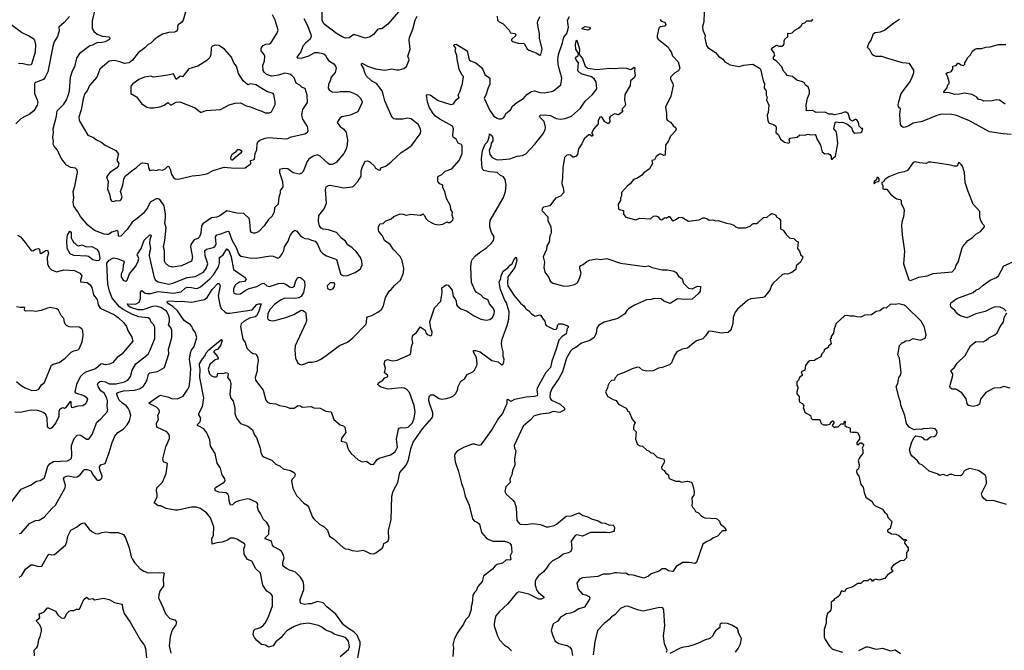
# Model space of a CAD drawing. Extents: x 2056909 to 2160450, y 827444 to 1016825.
# Tile 265 of 501: x 2111069 to 2121929, y 900315 to 907269. Entities that reach past the tile are written whole.
import ezdxf

# ---------------------------------------------------------------- set-up
doc = ezdxf.new("R2010")
doc.units = 0

msp = doc.modelspace()

# ---------------------------------------------------------------- linework, layer by layer
at = {"layer": '0CON10XD'}
for points in [[(2114205, 907281), (2114245, 907205), (2114282, 907105), (2114285, 907085), (2114272, 907055), (2114220, 907010), (2114194, 906976), (2114169, 906915), (2114127, 906855), (2114137, 906847), (2114177, 906843), (2114258, 906872), (2114324, 906906), (2114363, 906907), (2114425, 906894), (2114440, 906880), (2114461, 906841), (2114475, 906819), (2114535, 906782), (2114554, 906755), (2114559, 906735), (2114547, 906685), (2114504, 906636), (2114495, 906595), (2114474, 906555), (2114473, 906515), (2114484, 906494), (2114515, 906473), (2114575, 906470), (2114605, 906476), (2114704, 906476), (2114744, 906464), (2114795, 906436), (2114825, 906409), (2114842, 906375), (2114846, 906355), (2114798, 906252), (2114715, 906216), (2114622, 906198), (2114603, 906187), (2114581, 906155), (2114572, 906135), (2114577, 906125), (2114605, 906091), (2114645, 906062), (2114669, 906025), (2114685, 905945), (2114682, 905888), (2114670, 905840), (2114646, 905795), (2114559, 905695), (2114535, 905679), (2114515, 905674), (2114485, 905674), (2114473, 905683), (2114385, 905764), (2114355, 905777), (2114305, 905765), (2114259, 905731), (2114241, 905705), (2114196, 905595), (2114176, 905575), (2114155, 905566), (2114085, 905580), (2114025, 905626), (2113983, 905627), (2113935, 905618), (2113934, 905585), (2113969, 905485), (2113970, 905425), (2113942, 905385), (2113942, 905355), (2113928, 905312), (2113919, 905235), (2113878, 905195), (2113876, 905145), (2113850, 905100), (2113814, 905066), (2113765, 904994), (2113705, 904931), (2113664, 904916), (2113645, 904914), (2113625, 904922), (2113615, 904940), (2113608, 905045), (2113599, 905075), (2113542, 905132), (2113464, 905134), (2113355, 905162), (2113278, 905105), (2113245, 905090), (2113185, 905084), (2113091, 905019), (2113075, 904995), (2113069, 904915), (2113051, 904875), (2113035, 904856), (2113005, 904846), (2112987, 904833), (2112956, 904785), (2112954, 904765), (2112976, 904645), (2112966, 904605), (2112855, 904555), (2112755, 904541), (2112715, 904552), (2112678, 904585), (2112667, 904607), (2112665, 904725), (2112657, 904765), (2112671, 904835), (2112685, 904975), (2112670, 905025), (2112677, 905087), (2112679, 905125), (2112664, 905215), (2112615, 905286), (2112602, 905292), (2112575, 905292), (2112510, 905255), (2112480, 905195), (2112433, 905137), (2112366, 905075), (2112308, 905035), (2112255, 904954), (2112185, 904883), (2112165, 904878), (2112160, 904885), (2112156, 904935), (2112145, 904946), (2112085, 904926), (2112049, 904901), (2112025, 904899), (2112000, 904905), (2111895, 904946), (2111822, 905005), (2111739, 905099), (2111712, 905152), (2111665, 905212), (2111659, 905255), (2111666, 905305), (2111658, 905375), (2111676, 905435), (2111706, 905585), (2111703, 905615), (2111685, 905633), (2111635, 905638), (2111587, 905665), (2111535, 905732), (2111514, 905765), (2111485, 905830), (2111449, 905875), (2111440, 905895), (2111442, 905925), (2111434, 905975), (2111442, 906025), (2111439, 906065), (2111475, 906205), (2111482, 906265), (2111555, 906339), (2111584, 906385), (2111607, 906445), (2111617, 906485), (2111630, 906635), (2111648, 906695), (2111680, 906765), (2111699, 906845), (2111741, 906909), (2111844, 906986), (2111875, 906990), (2111925, 907017), (2111975, 907020), (2112015, 907030), (2112065, 907054), (2112069, 907065), (2112055, 907078), (2111985, 907084), (2111925, 907106), (2111898, 907128), (2111873, 907173), (2111871, 907255), (2111904, 907395)], [(2112900, 907365), (2112871, 907265), (2112855, 907237), (2112817, 907213), (2112808, 907195), (2112808, 907162), (2112797, 907143), (2112775, 907130), (2112715, 907126), (2112645, 907108), (2112588, 907075), (2112554, 907047), (2112515, 907009), (2112485, 906996), (2112450, 906960), (2112375, 906905), (2112315, 906823), (2112275, 906795), (2112225, 906786), (2112175, 906806), (2112115, 906820), (2112055, 906810), (2111955, 906724), (2111919, 906635), (2111838, 906542), (2111812, 906485), (2111786, 906455), (2111768, 906395), (2111748, 906275), (2111723, 906195), (2111727, 906157), (2111821, 905995), (2111885, 905971), (2111915, 905943), (2111965, 905923), (2112011, 905885), (2112130, 905825), (2112159, 905785), (2112140, 905715), (2112164, 905685), (2112156, 905655), (2112138, 905632), (2112064, 905585), (2112028, 905535), (2112044, 905484), (2112039, 905405), (2112063, 905335), (2112072, 905285), (2112085, 905268), (2112105, 905264), (2112135, 905274), (2112175, 905273), (2112188, 905285), (2112198, 905315), (2112181, 905375), (2112208, 905445), (2112219, 905509), (2112232, 905545), (2112325, 905618), (2112355, 905634), (2112405, 905684), (2112425, 905692), (2112483, 905683), (2112493, 905623), (2112505, 905607), (2112535, 905614), (2112583, 905607), (2112605, 905618), (2112645, 905611), (2112675, 905624), (2112705, 905654), (2112715, 905651), (2112728, 905622), (2112745, 905566), (2112765, 905527), (2112785, 905514), (2112805, 905512), (2112836, 905514), (2112972, 905548), (2113054, 905554), (2113135, 905568), (2113204, 905606), (2113326, 905644), (2113437, 905633), (2113555, 905634), (2113610, 905675), (2113617, 905685), (2113615, 905718), (2113646, 905724), (2113658, 905732), (2113666, 905794), (2113684, 905835), (2113690, 905900), (2113701, 905925), (2113719, 905941), (2113776, 905964), (2113815, 905971), (2114005, 905956), (2114025, 905959), (2114064, 905976), (2114215, 906011), (2114245, 906030), (2114252, 906048), (2114243, 906093), (2114193, 906173), (2114181, 906215), (2114192, 906278), (2114244, 906355), (2114239, 906435), (2114219, 906509), (2114185, 906523), (2114158, 906548), (2114120, 906570), (2114095, 906628), (2114072, 906655), (2114049, 906669), (2113995, 906680), (2113925, 906656), (2113845, 906645), (2113793, 906665), (2113765, 906690), (2113755, 906710), (2113751, 906765), (2113771, 906815), (2113774, 906865), (2113766, 906885), (2113732, 906925), (2113733, 906955), (2113756, 906985), (2113785, 906998), (2113826, 907004), (2113842, 907018), (2113906, 907115), (2113921, 907155), (2113887, 907265), (2113857, 907323)], [(2115247, 907355), (2115129, 907221), (2115065, 907167), (2115035, 907168), (2115015, 907161), (2114975, 907110), (2114935, 907079), (2114885, 907064), (2114755, 907106), (2114705, 907068), (2114663, 907067), (2114634, 907075), (2114565, 907117), (2114424, 907225), (2114404, 907265), (2114404, 907354)], [(2118620, 907355), (2118616, 907245), (2118600, 907195), (2118604, 907154), (2118629, 907095), (2118626, 907065), (2118646, 906986), (2118661, 906961), (2118745, 906908), (2118777, 906865), (2118825, 906833), (2118846, 906806), (2118905, 906772), (2119005, 906754), (2119055, 906769), (2119155, 906778), (2119230, 906735), (2119240, 906725), (2119275, 906580), (2119283, 906565), (2119282, 906515), (2119302, 906485), (2119303, 906437), (2119312, 906415), (2119308, 906385), (2119333, 906325), (2119326, 906244), (2119312, 906215), (2119322, 906155), (2119335, 906128), (2119384, 906114), (2119408, 906095), (2119413, 906075), (2119408, 906025), (2119438, 905998), (2119461, 905951), (2119505, 905918), (2119552, 905908), (2119562, 905918), (2119558, 905945), (2119568, 905962), (2119645, 905972), (2119675, 905998), (2119725, 905997), (2119765, 906008), (2119795, 906000), (2119842, 906002), (2119852, 905992), (2119860, 905955), (2119901, 905885), (2119921, 905811), (2119948, 905788), (2119985, 905792), (2120005, 905782), (2120020, 905765), (2120020, 905735), (2120025, 905730), (2120035, 905730), (2120040, 905745), (2120068, 905765), (2120094, 905905), (2120083, 906005), (2120073, 906035), (2120050, 906065), (2120064, 906136), (2120075, 906143), (2120115, 906137), (2120145, 906140), (2120192, 906122), (2120245, 906080), (2120253, 906045), (2120275, 906017), (2120346, 906024), (2120357, 906033), (2120368, 906068), (2120355, 906070), (2120328, 906095), (2120322, 906135), (2120303, 906163), (2120295, 906170), (2120285, 906168), (2120255, 906150), (2120228, 906165), (2120208, 906235), (2120185, 906250), (2120165, 906250), (2120125, 906233), (2120055, 906220), (2120035, 906228), (2119995, 906228), (2119955, 906250), (2119855, 906246), (2119815, 906267), (2119750, 906265), (2119742, 906275), (2119748, 906285), (2119742, 906325), (2119757, 906405), (2119782, 906455), (2119782, 906485), (2119765, 906530), (2119735, 906548), (2119725, 906568), (2119705, 906582), (2119642, 906602), (2119592, 906642), (2119532, 906655), (2119523, 906673), (2119495, 906700), (2119475, 906750), (2119419, 906809), (2119382, 906832), (2119383, 906857), (2119400, 906875), (2119390, 906905), (2119362, 906945), (2119364, 906956), (2119415, 906988), (2119445, 906978), (2119475, 906978), (2119493, 906987), (2119502, 907005), (2119502, 907035), (2119510, 907055), (2119540, 907085), (2119540, 907115), (2119545, 907120), (2119565, 907118), (2119590, 907125), (2119620, 907155), (2119660, 907175), (2119688, 907202), (2119704, 907226), (2119730, 907235), (2119752, 907258), (2119805, 907258), (2119817, 907273)], [(2110983, 901957), (2111085, 902092), (2111195, 902140), (2111255, 902179), (2111295, 902189), (2111344, 902216), (2111379, 902345), (2111405, 902375), (2111443, 902397), (2111595, 902405), (2111629, 902421), (2111640, 902435), (2111645, 902465), (2111640, 902575), (2111671, 902649), (2111705, 902686), (2111725, 902691), (2111745, 902686), (2111805, 902643), (2111825, 902644), (2111835, 902651), (2111867, 902695), (2111919, 902831), (2111965, 902867), (2112035, 902945), (2112041, 902965), (2112033, 903005), (2112038, 903065), (2112032, 903095), (2112000, 903150), (2111965, 903176), (2111939, 903215), (2111926, 903245), (2111934, 903265), (2111955, 903279), (2111975, 903283), (2112015, 903275), (2112055, 903255), (2112135, 903255), (2112226, 903275), (2112261, 903295), (2112291, 903335), (2112311, 903405), (2112351, 903475), (2112485, 903581), (2112505, 903616), (2112560, 903755), (2112558, 903875), (2112547, 903905), (2112519, 903935), (2112505, 903970), (2112485, 903980), (2112382, 903992), (2112315, 904017), (2112265, 904045), (2112212, 904072), (2112171, 904101), (2112090, 904200), (2112060, 904275), (2112042, 904352), (2112030, 904585), (2112055, 904619), (2112105, 904642), (2112145, 904637), (2112219, 904605), (2112223, 904595), (2112212, 904562), (2112206, 904505), (2112190, 904465), (2112189, 904435), (2112211, 904395), (2112235, 904385), (2112245, 904387), (2112255, 904397), (2112279, 904465), (2112345, 904548), (2112373, 904597), (2112383, 904635), (2112366, 904675), (2112369, 904685), (2112408, 904745), (2112444, 904836), (2112505, 904896), (2112514, 904896), (2112519, 904885), (2112504, 904846), (2112500, 904805), (2112511, 904745), (2112501, 904705), (2112499, 904665), (2112553, 904423), (2112569, 904395), (2112598, 904378), (2112715, 904354), (2112760, 904365), (2112915, 904426), (2113005, 904438), (2113095, 904485), (2113125, 904525), (2113145, 904575), (2113115, 904665), (2113110, 904725), (2113130, 904740), (2113205, 904757), (2113223, 904767), (2113235, 904795), (2113228, 904875), (2113245, 904895), (2113289, 904909), (2113365, 904937), (2113375, 904934), (2113410, 904840), (2113461, 904751), (2113478, 904695), (2113494, 904674), (2113513, 904663), (2113605, 904642), (2113675, 904640), (2113835, 904666), (2113865, 904661), (2113915, 904641), (2113939, 904651), (2113965, 904686), (2113984, 904725), (2113991, 904765), (2114032, 904825), (2114051, 904889), (2114085, 904934), (2114105, 904948), (2114125, 904938), (2114161, 904891), (2114190, 904870), (2114215, 904856), (2114255, 904853), (2114286, 904836), (2114328, 904825), (2114353, 904795), (2114386, 904715), (2114415, 904686), (2114452, 904665), (2114545, 904632), (2114563, 904625), (2114569, 904615), (2114607, 904465), (2114625, 904450), (2114645, 904444), (2114685, 904449), (2114770, 904480), (2114827, 904523), (2114846, 904565), (2114844, 904605), (2114830, 904645), (2114781, 904711), (2114737, 904755), (2114690, 904785), (2114663, 904825), (2114620, 904860), (2114563, 904923), (2114475, 904952), (2114415, 904959), (2114395, 904970), (2114376, 904995), (2114364, 905045), (2114370, 905110), (2114426, 905185), (2114453, 905245), (2114443, 905397), (2114449, 905425), (2114475, 905440), (2114495, 905443), (2114645, 905414), (2114735, 905426), (2114751, 905435), (2114800, 905485), (2114834, 905545), (2114836, 905604), (2114845, 905638), (2114872, 905695), (2114885, 905710), (2114905, 905712), (2114935, 905698), (2114984, 905654), (2114995, 905632), (2115025, 905612), (2115045, 905610), (2115054, 905636), (2115106, 905654), (2115165, 905700), (2115275, 905804), (2115359, 905855), (2115395, 905885), (2115488, 906012), (2115492, 906035), (2115489, 906065), (2115466, 906115), (2115386, 906176), (2115345, 906182), (2115295, 906171), (2115215, 906171), (2115195, 906176), (2115179, 906189), (2115097, 906375), (2115078, 906448), (2115069, 906485), (2115005, 906564), (2114949, 906595), (2114895, 906648), (2114878, 906675), (2114862, 906735), (2114835, 906780), (2114845, 906788), (2114906, 906755), (2114995, 906726), (2115095, 906712), (2115175, 906728), (2115225, 906716), (2115255, 906716), (2115305, 906731), (2115335, 906753), (2115364, 906825), (2115351, 906865), (2115376, 906945), (2115364, 907045), (2115368, 907072), (2115405, 907165), (2115433, 907265), (2115455, 907308)], [(2111620, 907305), (2111561, 907239), (2111502, 907188), (2111504, 907145), (2111486, 907085), (2111448, 907025), (2111434, 906975), (2111379, 906695), (2111351, 906635), (2111331, 906609)], [(2112057, 902497), (2112089, 902605), (2112119, 902675), (2112153, 902717), (2112212, 902755), (2112255, 902800), (2112279, 902845), (2112296, 902905), (2112282, 902955), (2112266, 902985), (2112245, 903012), (2112202, 903042), (2112168, 903075), (2112139, 903135), (2112140, 903150), (2112151, 903159), (2112215, 903176), (2112336, 903184), (2112391, 903199), (2112435, 903229), (2112455, 903258), (2112475, 903296), (2112491, 903359), (2112504, 903375), (2112589, 903391), (2112668, 903432), (2112714, 903586), (2112712, 903635), (2112721, 903671), (2112748, 903765), (2112746, 903845), (2112739, 903869), (2112710, 903905), (2112722, 903945), (2112721, 903975), (2112711, 904015), (2112688, 904055), (2112625, 904095), (2112575, 904109), (2112533, 904105), (2112429, 904071), (2112375, 904069), (2112296, 904095), (2112267, 904115), (2112260, 904135), (2112345, 904132), (2112387, 904155), (2112403, 904195), (2112401, 904265), (2112415, 904284), (2112455, 904255), (2112475, 904250), (2112515, 904251), (2112595, 904270), (2112765, 904254), (2112851, 904269), (2112895, 904308), (2112915, 904318), (2112965, 904317), (2113015, 904304), (2113035, 904307), (2113065, 904324), (2113165, 904411), (2113206, 904455), (2113262, 904545), (2113272, 904588), (2113273, 904645), (2113315, 904677), (2113355, 904744), (2113377, 904725), (2113402, 904655), (2113426, 904516), (2113556, 904425), (2113568, 904405), (2113548, 904382), (2113495, 904373), (2113451, 904345), (2113429, 904305), (2113426, 904276), (2113433, 904255), (2113463, 904243), (2113505, 904246), (2113557, 904283), (2113600, 904305), (2113685, 904325), (2113736, 904355), (2113763, 904363), (2113796, 904335), (2113825, 904327), (2113925, 904361), (2113974, 904364), (2114003, 904353), (2114045, 904322), (2114075, 904316), (2114095, 904326), (2114110, 904380), (2114130, 904420), (2114145, 904430), (2114165, 904426), (2114185, 904413), (2114212, 904385), (2114214, 904335), (2114200, 904260), (2114174, 904216), (2114149, 904201), (2114107, 904193), (2113995, 904198), (2113945, 904175), (2113885, 904132), (2113830, 904075), (2113808, 904025), (2113803, 903983), (2113807, 903967), (2113825, 903954), (2113855, 903949), (2113885, 903952), (2114005, 903985), (2114093, 904017), (2114175, 904066), (2114194, 904064), (2114212, 904052), (2114226, 904036), (2114227, 904023), (2114231, 903955), (2114224, 903925), (2114109, 903671), (2114104, 903625), (2114111, 903535), (2114135, 903488), (2114155, 903470), (2114174, 903464), (2114215, 903473), (2114255, 903493), (2114295, 903493), (2114345, 903504), (2114385, 903520), (2114435, 903554), (2114598, 903675), (2114686, 903714), (2114745, 903759), (2114883, 903905), (2114896, 903925), (2114899, 903981), (2114906, 903994), (2114952, 904008), (2115018, 904042), (2115060, 904075), (2115082, 904115), (2115104, 904205), (2115144, 904276), (2115165, 904293), (2115203, 904337), (2115268, 904395), (2115302, 904478), (2115306, 904525), (2115286, 904615), (2115267, 904657), (2115190, 904740), (2115155, 904791), (2115094, 904835), (2115071, 904885), (2115032, 904935), (2115027, 904947), (2115027, 904983), (2115043, 905017), (2115077, 905023), (2115109, 905051), (2115165, 905074), (2115195, 905099), (2115265, 905128), (2115295, 905126), (2115335, 905114), (2115385, 905126), (2115485, 905112), (2115495, 905112), (2115517, 905127), (2115532, 905115), (2115552, 905072), (2115575, 905050), (2115637, 905017), (2115685, 905006), (2115736, 905014), (2115785, 905040), (2115793, 905033), (2115815, 905032), (2115845, 905060), (2115850, 905075), (2115838, 905115), (2115842, 905145), (2115823, 905175), (2115822, 905215), (2115778, 905298), (2115757, 905375), (2115738, 905415), (2115738, 905445), (2115705, 905458), (2115683, 905485), (2115682, 905535), (2115690, 905545), (2115725, 905562), (2115762, 905598), (2115835, 905623), (2115916, 905715), (2115950, 905795), (2115948, 905878), (2115941, 905891), (2115906, 905906), (2115885, 905953), (2115851, 905975), (2115847, 905995), (2115854, 906064), (2115843, 906095), (2115705, 906172), (2115655, 906207), (2115630, 906235), (2115587, 906305), (2115567, 906365), (2115557, 906435), (2115565, 906445), (2115595, 906440), (2115685, 906377), (2115825, 906332), (2115855, 906340), (2115885, 906386), (2115907, 906403), (2115918, 906405), (2115904, 906435), (2115925, 906475), (2115953, 906565), (2115964, 906644), (2115945, 906662), (2115918, 906725), (2115894, 906834), (2115892, 906875), (2115874, 906925), (2115878, 906955), (2115858, 906985), (2115863, 906997), (2115885, 907000), (2116005, 906926), (2116028, 906825), (2116040, 906815), (2116102, 906792), (2116163, 906743), (2116179, 906719), (2116198, 906665), (2116256, 906626), (2116253, 906557), (2116235, 906519), (2116212, 906438), (2116194, 906405), (2116255, 906268), (2116299, 906205), (2116335, 906184), (2116355, 906176), (2116384, 906176), (2116404, 906186), (2116421, 906205), (2116433, 906235), (2116481, 906275), (2116506, 906315), (2116554, 906356), (2116625, 906399), (2116664, 906445), (2116715, 906478), (2116747, 906483), (2116807, 906467), (2116855, 906464), (2116935, 906478), (2116956, 906485), (2117038, 906552), (2117049, 906625), (2117012, 906755), (2117003, 906825), (2117011, 906885), (2117056, 907015), (2117070, 907075), (2117103, 907117), (2117116, 907154), (2117122, 907185), (2117112, 907265), (2117135, 907305)], [(2116335, 907308), (2116341, 907265), (2116358, 907245), (2116402, 907222), (2116468, 907155), (2116484, 907124), (2116530, 907115), (2116542, 907105), (2116542, 907095), (2116495, 907050), (2116495, 907040), (2116505, 907028), (2116569, 907009), (2116635, 907007), (2116665, 906947), (2116685, 906933), (2116765, 906903), (2116805, 906878), (2116818, 906885), (2116831, 906945), (2116804, 907066), (2116804, 907115), (2116786, 907185), (2116780, 907235), (2116784, 907255), (2116811, 907305)], [(2118132, 907272), (2118143, 907253), (2118185, 907240), (2118196, 907215), (2118185, 907196), (2118135, 907189), (2118119, 907175), (2118099, 907095), (2118100, 907070), (2118111, 907055), (2118222, 906965), (2118236, 906935), (2118254, 906915), (2118271, 906871), (2118331, 906805), (2118349, 906735), (2118335, 906706), (2118296, 906684), (2118246, 906635), (2118246, 906615), (2118274, 906565), (2118276, 906544), (2118251, 906425), (2118194, 906305), (2118204, 906235), (2118203, 906175), (2118215, 906156), (2118248, 906138), (2118275, 906101), (2118307, 906077), (2118311, 906065), (2118301, 906045), (2118249, 905985), (2118227, 905933), (2118194, 905886), (2118188, 905775), (2118175, 905770), (2118143, 905787), (2118124, 905786), (2118115, 905780), (2118091, 905759), (2118070, 905725), (2118043, 905717), (2118048, 905685), (2118016, 905624), (2117955, 905582), (2117932, 905555), (2117885, 905522), (2117838, 905505), (2117802, 905458), (2117772, 905438), (2117707, 905365), (2117708, 905325), (2117697, 905303), (2117696, 905274), (2117672, 905235), (2117674, 905185), (2117685, 905177), (2117730, 905165), (2117730, 905125), (2117755, 905090), (2117865, 905063), (2117905, 905080), (2118025, 905072), (2118059, 905101), (2118085, 905106), (2118112, 905095), (2118130, 905070), (2118145, 905062), (2118156, 905064), (2118184, 905086), (2118205, 905080), (2118225, 905098), (2118235, 905098), (2118261, 905061), (2118275, 905052), (2118315, 905068), (2118335, 905087), (2118373, 905093), (2118445, 905048), (2118565, 905062), (2118605, 905083), (2118623, 905083), (2118647, 905077), (2118675, 905058), (2118715, 905063), (2118745, 905050), (2118775, 905053), (2118865, 905024), (2118905, 905019), (2118945, 905003), (2118966, 904986), (2118995, 904974), (2119075, 904973), (2119125, 904992), (2119150, 905015)], [(2120645, 906840), (2120577, 906863), (2120515, 906862), (2120488, 906875), (2120473, 906885), (2120446, 906935), (2120422, 906962), (2120434, 907005), (2120460, 907045), (2120487, 907115), (2120504, 907126), (2120565, 907136), (2120607, 907153), (2120710, 907235), (2120773, 907275)], [(2111055, 906791), (2111106, 906786), (2111165, 906770), (2111195, 906774), (2111205, 906784), (2111244, 906915), (2111246, 906995), (2111236, 907045), (2111226, 907056), (2111165, 907092), (2111088, 907128), (2110973, 907215)], [(2117335, 907155), (2117276, 907166), (2117273, 907175), (2117305, 907195), (2117355, 907185), (2117362, 907175), (2117357, 907165), (2117335, 907155)], [(2116172, 905632), (2116162, 905735), (2116173, 905825), (2116202, 905898), (2116228, 905922), (2116238, 905942), (2116248, 905972), (2116251, 906009), (2116275, 905991), (2116288, 905965), (2116286, 905935), (2116271, 905909), (2116266, 905874), (2116246, 905825), (2116253, 905783), (2116281, 905751), (2116325, 905728), (2116355, 905724), (2116475, 905734), (2116555, 905764), (2116615, 905771), (2116650, 905790), (2116752, 905898), (2116839, 906005), (2116864, 906055), (2116869, 906085), (2116853, 906145), (2116805, 906193), (2116803, 906207), (2116815, 906216), (2116855, 906221), (2116925, 906211), (2116985, 906180), (2117035, 906172), (2117085, 906179), (2117155, 906205), (2117256, 906295), (2117305, 906372), (2117386, 906445), (2117436, 906505), (2117426, 906585), (2117407, 906617), (2117375, 906638), (2117262, 906672), (2117226, 906705), (2117231, 906795), (2117206, 906825), (2117201, 906845), (2117205, 906857), (2117228, 906875), (2117232, 906895), (2117204, 906945), (2117200, 906995), (2117206, 907034), (2117215, 907042), (2117244, 906945), (2117240, 906885), (2117275, 906841), (2117307, 906757), (2117335, 906734), (2117435, 906718), (2117575, 906735), (2117625, 906729), (2117715, 906739), (2117763, 906733), (2117805, 906719), (2117818, 906722), (2117845, 906746), (2117854, 906734), (2117851, 906705), (2117859, 906655), (2117845, 906627), (2117807, 906595), (2117804, 906545), (2117743, 906445), (2117741, 906385), (2117750, 906335), (2117743, 906315), (2117714, 906285), (2117712, 906275), (2117722, 906255), (2117675, 906220), (2117635, 906232), (2117585, 906204), (2117574, 906185), (2117578, 906145), (2117565, 906126), (2117555, 906123), (2117522, 906142), (2117495, 906190), (2117485, 906197), (2117467, 906193), (2117450, 906155), (2117448, 906122), (2117403, 906067), (2117380, 906025), (2117378, 906015), (2117391, 905995), (2117388, 905985), (2117375, 905984), (2117359, 905999), (2117345, 905999), (2117296, 905955), (2117271, 905899), (2117231, 905845), (2117223, 905783), (2117207, 905765), (2117182, 905752), (2117172, 905752), (2117145, 905776), (2117125, 905780), (2117105, 905776), (2117080, 905750), (2117060, 905635), (2117057, 905525), (2117050, 905475), (2117054, 905446), (2117065, 905420), (2117070, 905365), (2117035, 905323), (2116980, 905300), (2116915, 905216), (2116845, 905200), (2116835, 905192), (2116827, 905165), (2116894, 905094), (2116896, 905055), (2116926, 904985), (2116932, 904942), (2116931, 904915), (2116918, 904885), (2116909, 904815), (2116884, 904775), (2116878, 904735), (2116844, 904655), (2116859, 904595), (2116849, 904535), (2116863, 904485), (2116906, 904426), (2116920, 904385), (2116948, 904365), (2117075, 904332), (2117125, 904336), (2117190, 904350), (2117215, 904362), (2117224, 904375), (2117248, 904425), (2117261, 904475), (2117246, 904525), (2117246, 904545), (2117260, 904560), (2117285, 904571), (2117325, 904604), (2117355, 904619), (2117435, 904631), (2117475, 904624), (2117547, 904637), (2117695, 904584), (2117965, 904547), (2118005, 904553), (2118045, 904536), (2118155, 904509), (2118215, 904509), (2118288, 904495), (2118311, 904481), (2118335, 904442), (2118375, 904410), (2118390, 904365), (2118445, 904307), (2118485, 904301), (2118545, 904329), (2118577, 904327), (2118576, 904275), (2118555, 904248), (2118485, 904187), (2118405, 904183), (2118325, 904189), (2118245, 904138), (2118174, 904164), (2118145, 904192), (2118066, 904194), (2118035, 904184), (2117982, 904178), (2117850, 904120), (2117785, 904082), (2117766, 904064), (2117745, 904024), (2117665, 903973), (2117515, 903933), (2117453, 903897), (2117434, 903866), (2117426, 903814), (2117404, 903765), (2117357, 903733), (2117265, 903702), (2117205, 903655), (2117165, 903636), (2117145, 903613), (2117102, 903538), (2117055, 903385), (2117016, 903314), (2116941, 903205), (2116921, 903155), (2116916, 903115), (2116921, 903091), (2116935, 903074), (2117031, 903031), (2117077, 902985), (2117077, 902965), (2117025, 902936), (2116955, 902948), (2116905, 902929), (2116815, 902919), (2116745, 902901), (2116698, 902852), (2116622, 902788), (2116523, 902575), (2116527, 902545), (2116543, 902515), (2116527, 902425), (2116529, 902355), (2116503, 902297), (2116499, 902251), (2116478, 902215), (2116477, 902203), (2116478, 902165), (2116433, 902117), (2116422, 902065), (2116435, 902038), (2116506, 901976), (2116525, 901948), (2116544, 901885), (2116552, 901745), (2116585, 901705), (2116655, 901702), (2116725, 901715), (2116812, 901702), (2116875, 901675), (2116902, 901675), (2116965, 901692), (2116991, 901705), (2117095, 901794), (2117155, 901798), (2117235, 901831), (2117285, 901802), (2117335, 901786), (2117375, 901764), (2117451, 901741), (2117485, 901720), (2117525, 901716), (2117575, 901696), (2117615, 901699), (2117629, 901669), (2117626, 901635), (2117620, 901625), (2117575, 901609), (2117543, 901613), (2117366, 901614), (2117275, 901572), (2117215, 901587), (2117195, 901581), (2117150, 901520), (2117159, 901439), (2117147, 901403), (2117121, 901389), (2117065, 901374), (2117020, 901340), (2116945, 901301), (2116907, 901263), (2116880, 901220), (2116848, 901182), (2116792, 901135), (2116765, 901103), (2116754, 901075), (2116753, 901035), (2116774, 900975), (2116791, 900951), (2116851, 900905), (2116850, 900895), (2116820, 900880), (2116795, 900878), (2116685, 900933), (2116575, 900959), (2116549, 900945), (2116455, 900827), (2116359, 900741), (2116322, 900695), (2116309, 900655), (2116301, 900605), (2116304, 900585), (2116338, 900475), (2116360, 900430), (2116415, 900371), (2116455, 900351), (2116495, 900308)], [(2113825, 906241), (2113846, 906254), (2113886, 906335), (2113887, 906365), (2113874, 906445), (2113865, 906456), (2113795, 906479), (2113675, 906551), (2113615, 906560), (2113585, 906552), (2113534, 906594), (2113481, 906675), (2113459, 906755), (2113431, 906795), (2113407, 906857), (2113328, 906945), (2113266, 906986), (2113227, 906987), (2113194, 906976), (2113182, 906955), (2113179, 906885), (2113165, 906852), (2113135, 906818), (2113035, 906758), (2112935, 906726), (2112865, 906640), (2112845, 906647), (2112835, 906643), (2112795, 906610), (2112765, 906672), (2112705, 906658), (2112603, 906643), (2112546, 906636), (2112515, 906646), (2112445, 906636), (2112385, 906609), (2112317, 906563), (2112294, 906535), (2112294, 906454), (2112358, 906418), (2112414, 906344), (2112470, 906305), (2112505, 906297), (2112545, 906297), (2112615, 906309), (2112664, 906326), (2112705, 906356), (2112735, 906327), (2112795, 906359), (2112835, 906364), (2113005, 906298), (2113065, 906250), (2113075, 906250), (2113125, 906267), (2113285, 906277), (2113380, 906330), (2113445, 906348), (2113505, 906354), (2113569, 906319), (2113615, 906309), (2113685, 906277), (2113740, 906260), (2113775, 906242), (2113825, 906241)], [(2121938, 906338), (2121875, 906381), (2121845, 906386), (2121795, 906376), (2121705, 906371), (2121675, 906384), (2121645, 906388), (2121626, 906416), (2121575, 906443), (2121485, 906458), (2121435, 906446), (2121385, 906443), (2121325, 906462), (2121263, 906465), (2121264, 906475), (2121297, 906515), (2121305, 906550), (2121320, 906565), (2121322, 906585), (2121307, 906637), (2121288, 906675), (2121302, 906688), (2121335, 906693), (2121348, 906702), (2121360, 906725), (2121363, 906755), (2121375, 906762), (2121400, 906765), (2121415, 906790), (2121425, 906790), (2121455, 906770), (2121475, 906763), (2121483, 906767), (2121492, 906778), (2121493, 906797), (2121510, 906815), (2121525, 906850), (2121555, 906880), (2121575, 906920), (2121605, 906943), (2121625, 906950), (2121678, 906952), (2121725, 906966), (2121775, 906970), (2121865, 906997), (2121945, 906997)], [(2122005, 906004), (2121915, 906010), (2121765, 906033), (2121538, 906158), (2121473, 906183), (2121405, 906211), (2121348, 906225), (2121235, 906229), (2121185, 906214), (2121025, 906146), (2120925, 906129), (2120875, 906099), (2120835, 906084), (2120815, 906081), (2120800, 906090), (2120784, 906115), (2120778, 906225), (2120786, 906286), (2120764, 906305), (2120760, 906335), (2120766, 906365), (2120793, 906455), (2120885, 906576), (2120911, 906625), (2120932, 906685), (2120931, 906711), (2120885, 906787), (2120805, 906795), (2120645, 906840)], [(2111331, 906609), (2111243, 906575), (2111231, 906565), (2111232, 906455), (2111262, 906385), (2111269, 906355), (2111263, 906325), (2111225, 906263), (2111175, 906223), (2111133, 906207), (2111082, 906175), (2111025, 906121)], [(2113415, 905720), (2113405, 905720), (2113398, 905735), (2113400, 905765), (2113415, 905788), (2113456, 905814), (2113475, 905836), (2113495, 905836), (2113512, 905825), (2113518, 905815), (2113503, 905797), (2113415, 905720)], [(2114604, 900245), (2114696, 900325), (2114707, 900355), (2114696, 900415), (2114665, 900452), (2114642, 900465), (2114545, 900491), (2114505, 900515), (2114446, 900536), (2114401, 900571), (2114365, 900588), (2114255, 900614), (2114165, 900603), (2114095, 900577), (2114015, 900529), (2113979, 900489), (2113955, 900457), (2113893, 900407), (2113865, 900366), (2113815, 900349), (2113782, 900372), (2113735, 900380), (2113682, 900425), (2113658, 900455), (2113644, 900486), (2113650, 900535), (2113665, 900548), (2113725, 900566), (2113750, 900585), (2113776, 900615), (2113814, 900685), (2113858, 900805), (2113859, 900915), (2113839, 900939), (2113795, 900966), (2113752, 901035), (2113724, 901165), (2113674, 901215), (2113628, 901298), (2113583, 901315), (2113544, 901374), (2113543, 901435), (2113558, 901475), (2113549, 901489), (2113465, 901542), (2113433, 901553), (2113395, 901550), (2113362, 901528), (2113304, 901506), (2113245, 901500), (2113192, 901485), (2113188, 901545), (2113207, 901585), (2113212, 901675), (2113175, 901776), (2113135, 901826), (2113065, 901880), (2113015, 901894), (2112965, 901894), (2112815, 901860), (2112785, 901862), (2112685, 901880), (2112625, 901907), (2112595, 901908), (2112553, 901943), (2112586, 902004), (2112587, 902035), (2112577, 902075), (2112583, 902105), (2112645, 902168), (2112683, 902265), (2112700, 902375), (2112655, 902392), (2112649, 902425), (2112681, 902559), (2112720, 902650), (2112722, 902675), (2112715, 902697), (2112693, 902723), (2112583, 902775), (2112579, 902815), (2112600, 902865), (2112593, 902905), (2112610, 902945), (2112608, 902965), (2112578, 902998), (2112497, 903035), (2112498, 903045), (2112601, 903119), (2112622, 903128), (2112715, 903107), (2112745, 903093), (2112805, 903088), (2112826, 903094), (2112873, 903117), (2112924, 903196), (2112937, 903225), (2112950, 903305), (2112957, 903423), (2112944, 903525), (2112954, 903595), (2112964, 903625), (2112992, 903665), (2113024, 903766), (2113006, 903825), (2112980, 903855), (2112968, 903885), (2112953, 903905), (2112885, 903953), (2112810, 904060), (2112758, 904108), (2112712, 904135), (2112694, 904156), (2112708, 904165), (2112755, 904167), (2112795, 904161), (2112855, 904165), (2112965, 904153), (2113106, 904184), (2113136, 904205), (2113191, 904295), (2113255, 904361), (2113271, 904361), (2113282, 904335), (2113259, 904225), (2113275, 904125), (2113293, 904085), (2113335, 904044), (2113355, 904033), (2113387, 904033), (2113635, 904069), (2113685, 904127), (2113706, 904136), (2113732, 904135), (2113704, 904045), (2113682, 904005), (2113665, 903992), (2113605, 903976), (2113544, 903946), (2113511, 903915), (2113505, 903885), (2113530, 903745), (2113558, 903708), (2113575, 903648), (2113615, 903606), (2113645, 903589), (2113673, 903583), (2113697, 903545), (2113701, 903505), (2113687, 903443), (2113688, 903392), (2113668, 903325), (2113669, 903295), (2113756, 903185), (2113784, 903075), (2113801, 903051), (2113825, 903041), (2113895, 903033), (2113935, 903016), (2114002, 903002), (2114050, 902985), (2114095, 902984), (2114137, 903013), (2114165, 903010), (2114186, 902996), (2114285, 903003), (2114315, 902990), (2114385, 902986), (2114445, 902953), (2114505, 902946), (2114535, 902862), (2114605, 902800), (2114641, 902791), (2114657, 902775), (2114667, 902715), (2114619, 902655), (2114615, 902620), (2114662, 902612), (2114675, 902600), (2114689, 902545), (2114704, 902514), (2114726, 902486), (2114803, 902415), (2114845, 902394), (2114895, 902401), (2114945, 902363), (2114975, 902368), (2115010, 902415), (2115035, 902434), (2115159, 902471), (2115212, 902505), (2115236, 902554), (2115226, 902644), (2115246, 902754), (2115255, 902766), (2115275, 902773), (2115318, 902768), (2115355, 902777), (2115400, 902825), (2115419, 902875), (2115431, 902945), (2115422, 903015), (2115368, 903158), (2115335, 903196), (2115315, 903205), (2115275, 903208), (2115135, 903196), (2115056, 903216), (2115036, 903226), (2115020, 903245), (2115028, 903265), (2115075, 903293), (2115095, 903318), (2115130, 903335), (2115130, 903345), (2115092, 903375), (2115104, 903425), (2115091, 903475), (2115099, 903511), (2115125, 903522), (2115185, 903507), (2115234, 903514), (2115375, 903577), (2115384, 903595), (2115392, 903665), (2115406, 903705), (2115399, 903745), (2115401, 903779), (2115413, 903795), (2115444, 903815), (2115456, 903836), (2115485, 903882), (2115542, 903845), (2115550, 903815), (2115565, 903796), (2115605, 903782), (2115615, 903792), (2115619, 903825), (2115603, 903865), (2115594, 903936), (2115645, 904091), (2115714, 904165), (2115730, 904265), (2115727, 904313), (2115765, 904343), (2115775, 904346), (2115795, 904340), (2115838, 904288), (2115852, 904215), (2115872, 904192), (2115882, 904165), (2115886, 904125), (2115900, 904105), (2115935, 904079), (2115997, 904057), (2116075, 904006), (2116155, 903967), (2116215, 903957), (2116255, 903962), (2116285, 903986), (2116302, 904025), (2116306, 904055), (2116296, 904085), (2116251, 904135), (2116236, 904175), (2116227, 904185), (2116185, 904201), (2116156, 904236), (2116109, 904259), (2116090, 904285), (2116051, 904371), (2116046, 904545), (2116054, 904605), (2116062, 904628), (2116095, 904664), (2116139, 904701), (2116217, 904753), (2116274, 904806), (2116296, 904835), (2116302, 904875), (2116274, 904924), (2116256, 904985), (2116253, 905023), (2116259, 905055), (2116405, 905310), (2116429, 905375), (2116434, 905445), (2116424, 905505), (2116405, 905536), (2116372, 905552), (2116335, 905585), (2116255, 905590), (2116187, 905607), (2116176, 905616), (2116172, 905632)], [(2120895, 904392), (2120985, 904429), (2121080, 904445), (2121145, 904470), (2121355, 904490), (2121387, 904525), (2121398, 904562), (2121420, 904595), (2121463, 904755), (2121472, 904768), (2121526, 904834), (2121575, 904863), (2121615, 904903), (2121665, 904932), (2121710, 904985), (2121710, 904995), (2121692, 905015), (2121672, 905055), (2121661, 905091), (2121660, 905155), (2121584, 905235), (2121529, 905375), (2121497, 905473), (2121490, 905585), (2121467, 905655), (2121455, 905672), (2121435, 905690), (2121425, 905690), (2121410, 905655), (2121375, 905652), (2121318, 905668), (2121117, 905697), (2121093, 905697), (2121066, 905684), (2120995, 905690), (2120945, 905702), (2120925, 905696), (2120860, 905605), (2120825, 905592), (2120765, 905582), (2120655, 905538), (2120612, 905508), (2120595, 905480), (2120580, 905475), (2120580, 905455), (2120590, 905445), (2120590, 905405), (2120605, 905400), (2120635, 905402), (2120675, 905346), (2120724, 905304), (2120745, 905292), (2120782, 905285), (2120790, 905275), (2120792, 905245), (2120820, 905185), (2120823, 905165), (2120817, 905095), (2120799, 905035), (2120794, 904995), (2120801, 904895), (2120830, 904715), (2120819, 904575), (2120875, 904400), (2120895, 904392)], [(2120495, 905460), (2120512, 905478), (2120537, 905483), (2120548, 905492), (2120550, 905515), (2120537, 905527), (2120522, 905528), (2120518, 905502), (2120492, 905485), (2120490, 905465), (2120495, 905460)], [(2119150, 905015), (2119158, 905022), (2119195, 905022), (2119215, 905032), (2119272, 905088), (2119315, 905093), (2119345, 905122), (2119365, 905132), (2119405, 905118), (2119421, 905091), (2119446, 905076), (2119459, 905055), (2119462, 904962), (2119489, 904949), (2119525, 904900), (2119560, 904865), (2119575, 904858), (2119607, 904857), (2119635, 904830), (2119655, 904820), (2119648, 904745), (2119672, 904715), (2119684, 904674), (2119705, 904660), (2119708, 904645), (2119680, 904595), (2119632, 904555), (2119628, 904515), (2119585, 904482), (2119537, 904463), (2119505, 904467), (2119480, 904455), (2119383, 904367), (2119362, 904338), (2119342, 904288), (2119286, 904214), (2119264, 904206), (2119135, 904189), (2119100, 904175), (2118985, 904076), (2118962, 904045), (2118939, 903985), (2118935, 903920), (2118914, 903845), (2118885, 903821), (2118836, 903816), (2118815, 903813), (2118685, 903834), (2118665, 903830), (2118635, 903783), (2118605, 903751), (2118535, 903729), (2118503, 903707), (2118435, 903646), (2118375, 903634), (2118319, 903605), (2118293, 903567), (2118260, 903485), (2118236, 903464), (2118156, 903434), (2118115, 903426), (2118055, 903396), (2117984, 903394), (2117940, 903405), (2117905, 903434), (2117882, 903438), (2117825, 903420), (2117755, 903384), (2117665, 903352), (2117633, 903315), (2117630, 903295), (2117598, 903292), (2117575, 903268), (2117555, 903230), (2117552, 903205), (2117532, 903165), (2117533, 903155), (2117555, 903113), (2117615, 903079), (2117649, 903069), (2117675, 903030), (2117760, 902985), (2117775, 902952), (2117792, 902945), (2117823, 902863), (2117858, 902825), (2117844, 902796), (2117838, 902765), (2117840, 902755), (2117870, 902725), (2117860, 902645), (2117884, 902584), (2117908, 902568), (2117940, 902565), (2117985, 902522), (2118010, 902515), (2118033, 902493), (2118058, 902488), (2118100, 902445), (2118175, 902422), (2118182, 902395), (2118149, 902335), (2118152, 902312), (2118179, 902299), (2118197, 902267), (2118225, 902250), (2118228, 902218), (2118240, 902205), (2118305, 902180), (2118345, 902180), (2118368, 902168), (2118435, 902181), (2118475, 902168), (2118488, 902155), (2118502, 902105), (2118507, 902055), (2118503, 902025), (2118483, 901995), (2118488, 901945), (2118482, 901915), (2118490, 901895), (2118510, 901875), (2118522, 901845), (2118555, 901832), (2118590, 901795), (2118625, 901774), (2118755, 901770), (2118788, 901738), (2118798, 901705), (2118830, 901685), (2118862, 901645), (2118855, 901632), (2118825, 901632), (2118814, 901626), (2118767, 901573), (2118715, 901552), (2118692, 901535), (2118639, 901511), (2118603, 901485), (2118536, 901284), (2118515, 901273), (2118455, 901282), (2118385, 901282), (2118310, 901240), (2118275, 901187), (2118265, 901183), (2118225, 901191), (2118193, 901213), (2118157, 901213), (2118121, 901189), (2118035, 901157), (2118005, 901134), (2117955, 901111), (2117835, 901144), (2117785, 901149), (2117755, 901164), (2117729, 901161), (2117655, 901171), (2117635, 901171), (2117576, 901154), (2117505, 901154), (2117445, 901128), (2117275, 901114), (2117245, 901099), (2117214, 901055), (2117228, 900988), (2117275, 900934), (2117315, 900926), (2117345, 900908), (2117357, 900895), (2117355, 900880), (2117299, 900791), (2117237, 900773), (2117185, 900740), (2117146, 900724), (2117095, 900716), (2117064, 900696), (2117035, 900680), (2117006, 900635), (2116955, 900606), (2116933, 900535), (2116949, 900475), (2116976, 900415), (2117015, 900389), (2117105, 900369), (2117138, 900348), (2117156, 900325), (2117167, 900257)], [(2111045, 904894), (2111077, 904875), (2111131, 904811), (2111195, 904722), (2111215, 904720), (2111245, 904738), (2111275, 904746), (2111287, 904737), (2111292, 904702), (2111305, 904691), (2111355, 904722), (2111375, 904727), (2111388, 904695), (2111374, 904645), (2111377, 904575), (2111390, 904540), (2111421, 904511), (2111475, 904490), (2111555, 904509), (2111674, 904504), (2111731, 904475), (2111756, 904445), (2111739, 904395), (2111740, 904380), (2111815, 904370), (2111848, 904345), (2111866, 904315), (2111884, 904235), (2111923, 904183), (2111933, 904125), (2111958, 904088), (2112114, 904015), (2112157, 903985), (2112217, 903927), (2112247, 903887), (2112261, 903841), (2112307, 903767), (2112316, 903725), (2112195, 903582), (2112146, 903544), (2112094, 903486), (2112055, 903469), (2112015, 903462), (2111975, 903473), (2111965, 903470), (2111905, 903420), (2111805, 903385), (2111773, 903367), (2111735, 903330), (2111695, 903245), (2111679, 903165), (2111686, 903155), (2111775, 903124), (2111804, 903105), (2111818, 903085), (2111805, 903050), (2111791, 903029), (2111765, 903011), (2111712, 903008), (2111645, 902990), (2111636, 903025), (2111636, 903055), (2111625, 903057), (2111575, 902988), (2111565, 902980), (2111547, 902987), (2111535, 902984), (2111510, 902965), (2111502, 902948), (2111500, 902895), (2111467, 902825), (2111425, 902768), (2111405, 902758), (2111385, 902769), (2111375, 902788), (2111371, 902875), (2111356, 902915), (2111336, 902935), (2111305, 902948), (2111265, 902959), (2111195, 902962), (2111075, 902939), (2111015, 902940)], [(2111921, 904611), (2111875, 904622), (2111827, 904657), (2111811, 904661), (2111665, 904668), (2111627, 904687), (2111593, 904745), (2111588, 904835), (2111596, 904894), (2111622, 904938), (2111636, 904926), (2111637, 904865), (2111656, 904826), (2111668, 904808), (2111678, 904805), (2111705, 904778), (2111723, 904777), (2111755, 904788), (2111805, 904766), (2111865, 904769), (2111920, 904740), (2111942, 904705), (2111952, 904635), (2111945, 904615), (2111921, 904611)], [(2114013, 901217), (2113985, 901235), (2113973, 901255), (2113972, 901285), (2113988, 901335), (2113975, 901373), (2113956, 901405), (2113934, 901424), (2113871, 901455), (2113858, 901475), (2113845, 901517), (2113776, 901545), (2113776, 901555), (2113817, 901595), (2113821, 901681), (2113794, 901725), (2113758, 901758), (2113726, 901825), (2113704, 901855), (2113694, 901894), (2113696, 901925), (2113684, 901945), (2113605, 901982), (2113585, 901986), (2113488, 901965), (2113444, 901946), (2113415, 901921), (2113395, 901916), (2113378, 901965), (2113375, 902015), (2113365, 902035), (2113345, 902050), (2113265, 902060), (2113229, 902075), (2113220, 902095), (2113228, 902112), (2113325, 902168), (2113335, 902185), (2113333, 902205), (2113301, 902251), (2113284, 902325), (2113249, 902379), (2113226, 902486), (2113174, 902565), (2113165, 902635), (2113134, 902714), (2113099, 902759), (2113045, 902786), (2113031, 902795), (2113030, 902805), (2113060, 902835), (2113066, 902875), (2113045, 902912), (2113044, 902925), (2113085, 903005), (2113102, 903098), (2113056, 903325), (2113061, 903415), (2113052, 903455), (2113054, 903475), (2113085, 903531), (2113110, 903560), (2113125, 903595), (2113155, 903628), (2113245, 903702), (2113295, 903744), (2113304, 903734), (2113288, 903682), (2113254, 903636), (2113224, 903625), (2113207, 903605), (2113252, 903555), (2113258, 903535), (2113250, 903525), (2113225, 903517), (2113166, 903465), (2113149, 903415), (2113161, 903365), (2113185, 903342), (2113215, 903330), (2113235, 903330), (2113248, 903335), (2113255, 903370), (2113315, 903368), (2113345, 903378), (2113365, 903370), (2113370, 903355), (2113362, 903325), (2113392, 903285), (2113399, 903255), (2113386, 903135), (2113397, 903097), (2113424, 903064), (2113444, 902985), (2113444, 902925), (2113460, 902875), (2113503, 902815), (2113586, 902786), (2113636, 902745), (2113658, 902688), (2113682, 902662), (2113723, 902545), (2113730, 902495), (2113743, 902463), (2113765, 902444), (2113850, 902410), (2113895, 902366), (2113944, 902344), (2113975, 902317), (2114055, 902299), (2114101, 902271), (2114107, 902257), (2114102, 902228), (2114075, 902203), (2114068, 902185), (2114083, 902103), (2114123, 902023), (2114205, 901937), (2114240, 901915), (2114255, 901897), (2114300, 901785), (2114314, 901764), (2114381, 901701), (2114422, 901682), (2114465, 901640), (2114485, 901572), (2114527, 901547), (2114637, 901447), (2114663, 901433), (2114695, 901430), (2114735, 901414), (2114795, 901410), (2114855, 901419), (2114885, 901410), (2114935, 901383), (2114975, 901380), (2114999, 901391), (2115068, 901442), (2115077, 901455), (2115086, 901494), (2115115, 901509), (2115135, 901524), (2115141, 901545), (2115138, 901635), (2115168, 901755), (2115175, 902015), (2115189, 902071), (2115239, 902165), (2115261, 902275), (2115332, 902358), (2115359, 902415), (2115384, 902535), (2115409, 902611), (2115513, 902757), (2115614, 902875), (2115625, 902895), (2115625, 902935), (2115592, 903028), (2115582, 903068), (2115584, 903115), (2115605, 903134), (2115635, 903132), (2115695, 903090), (2115724, 903084), (2115775, 903092), (2115825, 903108), (2115855, 903122), (2115877, 903143), (2115898, 903185), (2115906, 903224), (2115935, 903282), (2115978, 903312), (2116003, 903355), (2116066, 903385), (2116084, 903405), (2116110, 903455), (2116114, 903475), (2116108, 903545), (2116075, 903602), (2116075, 903620), (2116095, 903622), (2116148, 903608), (2116275, 903509), (2116345, 903496), (2116385, 903463), (2116397, 903465), (2116410, 903495), (2116414, 903525), (2116401, 903555), (2116401, 903605), (2116387, 903665), (2116384, 903706), (2116392, 903745), (2116445, 903895), (2116463, 903967), (2116467, 904047), (2116438, 904145), (2116415, 904185), (2116371, 904295), (2116358, 904375), (2116375, 904415), (2116379, 904445), (2116402, 904495), (2116455, 904534), (2116478, 904562), (2116500, 904575), (2116520, 904620), (2116545, 904650), (2116553, 904615), (2116529, 904535), (2116454, 904435), (2116449, 904365), (2116454, 904334), (2116520, 904230), (2116594, 904144), (2116628, 904115), (2116650, 904080), (2116685, 904060), (2116713, 904025), (2116755, 903998), (2116805, 904013), (2116818, 904008), (2116843, 903965), (2116860, 903945), (2116868, 903908), (2116877, 903897), (2116965, 903854), (2116985, 903856), (2116994, 903865), (2117003, 903905), (2117015, 903914), (2117056, 903916), (2117107, 903897), (2117118, 903888), (2117120, 903875), (2117108, 903862), (2117098, 903805), (2117048, 903772), (2117014, 903736), (2116986, 903634), (2116937, 903503), (2116925, 903434), (2116871, 903379), (2116778, 903205), (2116774, 903185), (2116781, 903145), (2116775, 903121), (2116747, 903113), (2116655, 903108), (2116525, 903081), (2116485, 903060), (2116455, 903079), (2116442, 903078), (2116441, 903035), (2116395, 902926), (2116351, 902875), (2116282, 902755), (2116155, 902579), (2116135, 902573), (2116085, 902589), (2116065, 902588), (2115970, 902555), (2115897, 902513), (2115873, 902485), (2115866, 902464), (2115871, 902395), (2115909, 902285), (2115942, 902155), (2115966, 902095), (2115984, 902014), (2116028, 901915), (2116064, 901764), (2116085, 901738), (2116115, 901727), (2116142, 901705), (2116164, 901614), (2116215, 901555), (2116235, 901539), (2116289, 901519), (2116415, 901518), (2116455, 901508), (2116475, 901495), (2116489, 901475), (2116495, 901445), (2116496, 901394), (2116479, 901355), (2116485, 901317), (2116475, 901309), (2116435, 901311), (2116394, 901276), (2116335, 901261), (2116314, 901246), (2116285, 901208), (2116186, 901134), (2116171, 901075), (2116122, 901018), (2116105, 900970), (2116087, 900953), (2116068, 900922), (2116059, 900835), (2116048, 900795), (2116049, 900765), (2116022, 900688), (2115988, 900652), (2115965, 900605), (2115894, 900505), (2115862, 900435), (2115848, 900375), (2115854, 900345), (2115848, 900248)], [(2121949, 904055), (2121925, 904081), (2121885, 904099), (2121835, 904101), (2121805, 904094), (2121718, 904052), (2121615, 904024), (2121515, 903980), (2121445, 904002), (2121415, 904022), (2121385, 904062), (2121342, 904095), (2121334, 904125), (2121340, 904145), (2121404, 904196), (2121585, 904262), (2121614, 904285), (2121654, 904305), (2121695, 904343), (2121774, 904396), (2121844, 904425), (2121866, 904445), (2121925, 904555), (2122015, 904594)], [(2114485, 904292), (2114505, 904294), (2114526, 904305), (2114542, 904325), (2114546, 904356), (2114537, 904367), (2114495, 904366), (2114461, 904335), (2114464, 904304), (2114485, 904292)], [(2111205, 903180), (2111255, 903183), (2111280, 903195), (2111309, 903241), (2111342, 903268), (2111419, 903461), (2111438, 903472), (2111505, 903490), (2111571, 903535), (2111638, 903602), (2111665, 903616), (2111715, 903628), (2111725, 903638), (2111759, 903715), (2111768, 903788), (2111765, 903838), (2111755, 903859), (2111725, 903880), (2111615, 903883), (2111585, 903898), (2111572, 903912), (2111562, 903935), (2111557, 903975), (2111525, 904007), (2111499, 904065), (2111479, 904079), (2111405, 904094), (2111375, 904089), (2111305, 904062), (2111245, 904052), (2111205, 904059), (2111135, 904053), (2111122, 904065), (2111126, 904096), (2111075, 904096), (2111035, 904104)], [(2121955, 901922), (2121805, 901968), (2121736, 901964), (2121705, 901990), (2121686, 902015), (2121677, 902045), (2121734, 902155), (2121729, 902225), (2121718, 902248), (2121645, 902299), (2121545, 902319), (2121498, 902302), (2121483, 902287), (2121465, 902251), (2121445, 902238), (2121384, 902244), (2121354, 902254), (2121325, 902253), (2121295, 902240), (2121255, 902253), (2121215, 902243), (2121190, 902260), (2121099, 902289), (2121028, 902355), (2120995, 902372), (2120973, 902405), (2120912, 902455), (2120897, 902475), (2120884, 902525), (2120908, 902615), (2120935, 902660), (2120955, 902680), (2121015, 902668), (2121029, 902659), (2121045, 902638), (2121075, 902636), (2121115, 902670), (2121155, 902674), (2121175, 902683), (2121188, 902712), (2121186, 902735), (2121165, 902757), (2121116, 902766), (2121085, 902758), (2121038, 902762), (2121015, 902750), (2120965, 902752), (2120935, 902748), (2120880, 902775), (2120852, 902815), (2120833, 902905), (2120788, 903018), (2120786, 903055), (2120771, 903095), (2120738, 903225), (2120754, 903256), (2120766, 903324), (2120783, 903345), (2120793, 903377), (2120773, 903535), (2120754, 903575), (2120772, 903675), (2120805, 903710), (2120815, 903710), (2120842, 903728), (2120885, 903733), (2120925, 903754), (2121005, 903736), (2121055, 903756), (2121066, 903794), (2121053, 903855), (2121045, 903886), (2121011, 903945), (2120848, 904108), (2120825, 904122), (2120765, 904137), (2120725, 904127), (2120675, 904132), (2120625, 904087), (2120598, 904092), (2120555, 904058), (2120515, 904050), (2120466, 904014), (2120391, 904009), (2120345, 903987), (2120301, 903991), (2120275, 904000), (2120228, 903998), (2120203, 904007), (2120168, 904002), (2120073, 903917), (2120051, 903859), (2120046, 903814), (2120020, 903775), (2120020, 903755), (2120010, 903745), (2120020, 903695), (2119991, 903669), (2119986, 903654), (2119942, 903628), (2119937, 903605), (2119918, 903585), (2119905, 903550), (2119853, 903527), (2119835, 903512), (2119785, 903508), (2119764, 903496), (2119737, 903455), (2119728, 903405), (2119690, 903385), (2119700, 903355), (2119698, 903345), (2119670, 903325), (2119660, 903295), (2119642, 903275), (2119642, 903235), (2119652, 903222), (2119652, 903205), (2119640, 903165), (2119640, 903145), (2119668, 903115), (2119667, 903067), (2119675, 903050), (2119700, 903035), (2119718, 903015), (2119712, 902985), (2119722, 902965), (2119725, 902940), (2119790, 902905), (2119800, 902875), (2119815, 902860), (2119895, 902860), (2119910, 902815), (2119935, 902800), (2119975, 902800), (2120005, 902810), (2120018, 902835), (2120036, 902846), (2120045, 902840), (2120048, 902825), (2120030, 902795), (2120055, 902770), (2120065, 902780), (2120095, 902780), (2120128, 902812), (2120158, 902812), (2120165, 902840), (2120175, 902838), (2120170, 902795), (2120188, 902778), (2120207, 902777), (2120230, 902765), (2120230, 902725), (2120255, 902720), (2120295, 902722), (2120313, 902713), (2120332, 902672), (2120332, 902645), (2120303, 902607), (2120302, 902585), (2120315, 902582), (2120338, 902602), (2120355, 902602), (2120377, 902583), (2120377, 902573), (2120360, 902545), (2120368, 902525), (2120370, 902485), (2120334, 902446), (2120318, 902405), (2120327, 902365), (2120323, 902327), (2120316, 902314), (2120304, 902306), (2120300, 902285), (2120305, 902260), (2120324, 902234), (2120333, 902205), (2120347, 902145), (2120373, 902115), (2120384, 902054), (2120403, 902005), (2120470, 901955), (2120482, 901932), (2120501, 901911), (2120585, 901870), (2120607, 901837), (2120628, 901825), (2120647, 901777), (2120690, 901735), (2120672, 901658), (2120641, 901639), (2120640, 901625), (2120685, 901600), (2120734, 901594), (2120765, 901580), (2120825, 901530), (2120833, 901537), (2120846, 901536), (2120850, 901525), (2120832, 901518), (2120830, 901495), (2120867, 901445), (2120867, 901417), (2120852, 901395), (2120850, 901335), (2120820, 901305), (2120785, 901302), (2120708, 901255), (2120680, 901225), (2120680, 901215), (2120700, 901185), (2120641, 901149), (2120610, 901105), (2120545, 901088), (2120505, 901100), (2120495, 901090), (2120482, 901088), (2120475, 901070), (2120468, 901088), (2120455, 901098), (2120440, 901095), (2120425, 901080), (2120375, 901080), (2120347, 901053), (2120315, 901052), (2120260, 901015), (2120188, 900992), (2120180, 900985), (2120165, 900960), (2120135, 900970), (2120125, 900960), (2120118, 900935), (2120095, 900908), (2120078, 900892), (2120057, 900883), (2120046, 900864), (2120020, 900845), (2120020, 900775), (2120015, 900760), (2120005, 900742), (2119978, 900722), (2119963, 900665), (2119966, 900615), (2119942, 900545), (2119944, 900465), (2119952, 900435), (2120000, 900360), (2120035, 900326), (2120145, 900296)], [(2121994, 903204), (2121925, 903224), (2121885, 903210), (2121815, 903204), (2121725, 903159), (2121668, 903085), (2121655, 903031), (2121635, 903016), (2121585, 903002), (2121535, 903016), (2121519, 903035), (2121508, 903088), (2121460, 903155), (2121394, 903194), (2121355, 903196), (2121334, 903204), (2121329, 903225), (2121363, 903345), (2121360, 903365), (2121342, 903388), (2121343, 903405), (2121375, 903429), (2121409, 903481), (2121497, 903565), (2121555, 903673), (2121615, 903719), (2121695, 903716), (2121730, 903735), (2121758, 903762), (2121826, 903794), (2121849, 903815), (2121885, 903886), (2121920, 903935), (2121928, 903985), (2121956, 904035)], [(2111035, 903280), (2111084, 903234), (2111128, 903208), (2111205, 903180)], [(2111065, 901603), (2111085, 901606), (2111177, 901713), (2111245, 901746), (2111285, 901749), (2111341, 901785), (2111425, 901880), (2111465, 901914), (2111572, 902105), (2111574, 902135), (2111554, 902206), (2111562, 902225), (2111584, 902236), (2111611, 902239), (2111675, 902225), (2111702, 902228), (2111732, 902248), (2111775, 902302), (2111785, 902308), (2111815, 902309), (2111854, 902294), (2111879, 902245), (2111915, 902200), (2111925, 902193), (2111945, 902193), (2111965, 902203), (2111977, 902215), (2111979, 902235), (2111953, 902305), (2111950, 902340), (2111965, 902359), (2112013, 902375), (2112057, 902497)], [(2111065, 901120), (2111090, 901135), (2111135, 901209), (2111194, 901256), (2111215, 901256), (2111275, 901240), (2111315, 901243), (2111384, 901366), (2111396, 901374), (2111425, 901369), (2111455, 901373), (2111573, 901475), (2111590, 901510), (2111601, 901575), (2111635, 901640), (2111695, 901673), (2111745, 901710), (2111775, 901720), (2111785, 901716), (2111835, 901652), (2111865, 901626), (2111905, 901604), (2111935, 901599), (2111976, 901614), (2112025, 901621), (2112065, 901614), (2112156, 901614), (2112213, 901593), (2112236, 901556), (2112278, 901445), (2112299, 901345), (2112308, 901325), (2112335, 901284), (2112398, 901215), (2112438, 901188), (2112485, 901170), (2112615, 901174), (2112655, 901170), (2112664, 901164), (2112653, 901103), (2112654, 901026), (2112614, 900966), (2112603, 900925), (2112602, 900895), (2112652, 900785), (2112665, 900743), (2112685, 900710), (2112725, 900667), (2112781, 900651), (2112799, 900625), (2112791, 900595), (2112756, 900545), (2112743, 900515), (2112729, 900465), (2112718, 900365), (2112738, 900285)], [(2114776, 900105), (2114826, 900375), (2114823, 900405), (2114792, 900482), (2114755, 900520), (2114685, 900561), (2114640, 900595), (2114557, 900715), (2114456, 900795), (2114417, 900837), (2114355, 900854), (2114285, 900827), (2114255, 900828), (2114215, 900819), (2114170, 900830), (2114163, 900853), (2114164, 900875), (2114203, 900987), (2114205, 901035), (2114195, 901075), (2114165, 901123), (2114111, 901175), (2114094, 901185), (2114045, 901197), (2114013, 901217)], [(2111232, 900255), (2111230, 900315), (2111260, 900345), (2111271, 900365), (2111279, 900435), (2111294, 900466), (2111310, 900525), (2111308, 900552), (2111292, 900595), (2111254, 900635), (2111254, 900646), (2111285, 900664), (2111292, 900675), (2111284, 900716), (2111335, 900734), (2111375, 900783), (2111385, 900783), (2111464, 900745), (2111489, 900705), (2111525, 900673), (2111555, 900670), (2111567, 900675), (2111594, 900726), (2111615, 900746), (2111635, 900754), (2111665, 900754), (2111695, 900769), (2111730, 900770), (2111776, 900874), (2111805, 900902), (2111835, 900880), (2111875, 900887), (2111895, 900870), (2111995, 900890), (2112056, 900876), (2112115, 900842), (2112200, 900825), (2112202, 900782), (2112222, 900722), (2112286, 900626), (2112400, 900425), (2112445, 900368), (2112458, 900335), (2112481, 900095)], [(2118203, 900295), (2118210, 900315), (2118182, 900385), (2118171, 900475), (2118185, 900585), (2118174, 900755), (2118165, 900777), (2118154, 900784), (2118125, 900786), (2117945, 900746), (2117885, 900760), (2117775, 900803), (2117745, 900798), (2117695, 900776), (2117633, 900707), (2117595, 900684), (2117572, 900655), (2117515, 900611), (2117444, 900535), (2117412, 900408), (2117396, 900265)], [(2118964, 900295), (2118995, 900335), (2119019, 900385), (2119029, 900445), (2119001, 900501), (2118985, 900556), (2118923, 900593), (2118875, 900611), (2118815, 900614), (2118796, 900604), (2118790, 900595), (2118790, 900565), (2118742, 900528), (2118722, 900498), (2118716, 900474), (2118683, 900445), (2118622, 900428), (2118565, 900396), (2118503, 900375), (2118446, 900356), (2118395, 900351), (2118355, 900338), (2118240, 900280)], [(2120325, 900312), (2120405, 900352), (2120425, 900352), (2120515, 900328), (2120585, 900340), (2120675, 900308), (2120725, 900322), (2120785, 900280)]]:
    msp.add_lwpolyline(points, dxfattribs=at)

doc.saveas('drawing.dxf')
